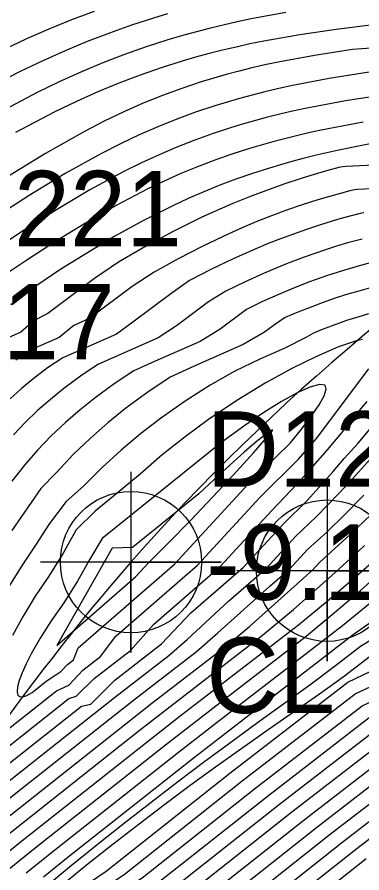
# Model space of a CAD drawing. Extents: x 2356077 to 2359823, y 225951 to 227822.
# Drawn here: x 2357583.44 to 2357594.88, y 226761.97 to 226790.34 of the extents above; entities that cross this region are included whole.
import ezdxf

# ---------------------------------------------------------------- set-up
doc = ezdxf.new("R2010")
doc.units = 0
for name, color, linetype in [('DTM Contours Major', 7, 'Continuous'), ('DTM Contours Minor', 7, 'Continuous'), ('Exist DTM Breakline', 7, 'Continuous'), ('Exist DTM Breakline Underwater', 7, 'Continuous'), ('Exist DTM Drainline', 7, 'Continuous'), ('Exist DTM Drainline Cogo Comment', 7, 'Continuous'), ('Exist DTM Drainline Cogo Elevation', 7, 'Continuous'), ('Exist DTM Drainline Cogo Number', 7, 'Continuous'), ('Exist DTM Drainline Cogo Point CELL', 7, 'Continuous'), ('Exist DTM Regular Point Underwater CELL', 7, 'Continuous'), ('Exist DTM Regular Point Underwater Cogo Elevation', 7, 'Continuous'), ('Exist DTM Regular Point Underwater Cogo Number', 7, 'Continuous')]:
    doc.layers.add(name, color=color, linetype=linetype)

msp = doc.modelspace()

# ---------------------------------------------------------------- linework, layer by layer
at = {"layer": 'DTM Contours Major'}
for points in [[(2357599.617, 226790.42), (2357599.133, 226790.292), (2357596.501, 226790.166), (2357595.256, 226790.082), (2357594.032, 226789.929), (2357592.819, 226789.751), (2357591.629, 226789.541), (2357591.168, 226789.448), (2357590.712, 226789.348), (2357590.259, 226789.242), (2357589.81, 226789.129), (2357589.363, 226789.008), (2357588.917, 226788.878), (2357588.219, 226788.659), (2357587.52, 226788.417), (2357586.82, 226788.151), (2357586.116, 226787.862), (2357585.408, 226787.546), (2357584.693, 226787.204), (2357583.381, 226786.516)], [(2357595.591, 226786.224), (2357594.119, 226785.933), (2357593.718, 226785.843), (2357593.324, 226785.749), (2357592.937, 226785.651), (2357592.557, 226785.55), (2357592.184, 226785.445), (2357591.817, 226785.336), (2357591.253, 226785.155), (2357590.702, 226784.965), (2357590.164, 226784.763), (2357589.635, 226784.55), (2357589.115, 226784.325), (2357588.603, 226784.087), (2357587.632, 226783.597), (2357586.687, 226783.073), (2357585.772, 226782.529), (2357584.894, 226781.978), (2357584.057, 226781.418), (2357583.227, 226780.797)], [(2357594.614, 226762.7), (2357596.775, 226764.366), (2357598.787, 226765.463), (2357602.161, 226767.466), (2357603.922, 226768.537), (2357605.644, 226769.628), (2357607.26, 226770.72), (2357610.053, 226772.468), (2357611.539, 226774.066), (2357611.743, 226774.462), (2357612.131, 226775.315), (2357612.39, 226775.735), (2357612.928, 226776.546), (2357613.511, 226777.429), (2357613.817, 226777.873), (2357614.141, 226778.317), (2357614.487, 226778.76), (2357614.861, 226779.201), (2357615.253, 226779.795), (2357617.326, 226783.071), (2357618.969, 226783.355)], [(2357595.201, 226782.202), (2357594.836, 226782.107), (2357594.268, 226781.943), (2357593.705, 226781.76), (2357593.148, 226781.56), (2357592.617, 226781.353), (2357592.09, 226781.133), (2357591.565, 226780.9), (2357591.055, 226780.643), (2357590.182, 226779.99), (2357589.516, 226779.587), (2357588.022, 226778.93), (2357587.312, 226778.613), (2357586.665, 226778.179), (2357586.035, 226777.719), (2357585.532, 226777.319), (2357585.045, 226776.898), (2357584.574, 226776.452), (2357584.119, 226775.981), (2357583.681, 226775.482), (2357583.262, 226774.952)], [(2357584.753, 226769.501), (2357587.371, 226771.782), (2357587.793, 226772.232), (2357588.492, 226772.929), (2357589.211, 226773.665), (2357589.929, 226774.418), (2357590.626, 226775.167), (2357591.282, 226775.89), (2357591.876, 226776.566), (2357591.906, 226776.609), (2357591.92, 226776.638), (2357591.917, 226776.651), (2357591.893, 226776.646), (2357591.847, 226776.62), (2357591.778, 226776.573), (2357591.673, 226776.494), (2357591.376, 226776.253), (2357590.978, 226775.911), (2357590.747, 226775.706), (2357590.149, 226775.161), (2357589.474, 226774.536), (2357587.266, 226772.753), (2357586.591, 226772.737), (2357584.753, 226769.501)], [(2357591.717, 226772.072), (2357592.685, 226773.121), (2357593.381, 226773.779), (2357594.111, 226774.536), (2357594.469, 226774.921), (2357595.57, 226776.14)], [(2357580.545, 226762.938), (2357585.093, 226766.535), (2357586.675, 226767.784), (2357588.473, 226769.169), (2357589.086, 226769.699), (2357590.453, 226770.97), (2357591.717, 226772.072)], [(2357583.172, 226762.096), (2357584.039, 226762.793), (2357588.364, 226766.211), (2357590.284, 226767.696), (2357593.031, 226769.812), (2357593.902, 226770.527), (2357594.834, 226771.33), (2357595.294, 226771.735)], [(2357590.502, 226765.27), (2357594.421, 226768.29), (2357595.418, 226768.76)], [(2357592.558, 226763.985), (2357595.598, 226766.328)], [(2357578.507, 226745.228), (2357577.315, 226748.308), (2357577.219, 226749.255), (2357576.423, 226751.53), (2357577.578, 226754.482), (2357578.996, 226755.735), (2357580.483, 226756.941), (2357581.609, 226758.174), (2357582.832, 226759.366), (2357584.225, 226760.549), (2357586.394, 226762.024), (2357590.502, 226765.27)], [(2357583.612, 226737.728), (2357580.419, 226745.98), (2357579.712, 226748.171), (2357582.553, 226755.419), (2357583.531, 226756.442), (2357584.387, 226757.494), (2357585.397, 226758.527), (2357587.757, 226760.442), (2357589.371, 226761.466), (2357592.558, 226763.985)], [(2357583.002, 226744.809), (2357584.526, 226748.697), (2357585.147, 226750.512), (2357585.717, 226752.301), (2357586.41, 226753.988), (2357587.209, 226755.541), (2357587.99, 226757.087), (2357588.517, 226757.515), (2357589.197, 226758.352), (2357589.922, 226759.151), (2357590.815, 226759.951), (2357592.348, 226760.909), (2357594.614, 226762.7)]]:
    msp.add_lwpolyline(points, dxfattribs=at)
at = {"layer": 'DTM Contours Minor'}
for points in [[(2357592.147, 226764.242), (2357595.363, 226766.72), (2357596.665, 226767.342), (2357597.963, 226768.098), (2357599.193, 226768.848), (2357600.385, 226769.615), (2357601.553, 226770.401), (2357602.678, 226771.207), (2357603.914, 226772.077), (2357604.569, 226772.636), (2357605.067, 226773.171), (2357605.626, 226773.744), (2357606.197, 226774.343), (2357606.745, 226774.96), (2357607.294, 226775.588), (2357608.325, 226777.014), (2357608.837, 226777.762), (2357609.347, 226778.538), (2357609.778, 226779.3), (2357612.074, 226784.293), (2357612.701, 226785.293), (2357617.262, 226792.499)], [(2357591.736, 226764.499), (2357595.127, 226767.112), (2357596.336, 226767.687), (2357597.554, 226768.396), (2357598.712, 226769.104), (2357599.818, 226769.829), (2357600.903, 226770.575), (2357601.951, 226771.343), (2357603.136, 226772.16), (2357603.72, 226772.733), (2357604.278, 226773.321), (2357604.899, 226773.939), (2357605.494, 226774.578), (2357606.066, 226775.238), (2357606.618, 226775.921), (2357607.175, 226776.668), (2357607.718, 226777.441), (2357608.251, 226778.242), (2357608.78, 226779.07), (2357609.21, 226779.87), (2357611.66, 226785.197), (2357612.282, 226786.22), (2357615.166, 226790.776)], [(2357588.43, 226790.443), (2357587.964, 226790.304), (2357587.233, 226790.068), (2357586.501, 226789.81), (2357585.767, 226789.529), (2357585.03, 226789.225), (2357584.288, 226788.895), (2357583.542, 226788.54), (2357582.35, 226787.927)], [(2357592.357, 226790.49), (2357591.213, 226790.28), (2357590.741, 226790.182), (2357590.275, 226790.077), (2357589.812, 226789.964), (2357589.352, 226789.845), (2357588.895, 226789.717), (2357588.438, 226789.581), (2357587.722, 226789.35), (2357587.005, 226789.096), (2357586.286, 226788.819), (2357585.571, 226788.523), (2357584.836, 226788.189), (2357584.103, 226787.835), (2357582.849, 226787.177)], [(2357585.995, 226790.529), (2357585.247, 226790.247), (2357584.496, 226789.942), (2357583.751, 226789.623), (2357582.984, 226789.26)], [(2357591.324, 226764.756), (2357594.892, 226767.505), (2357596.02, 226768.038), (2357597.149, 226768.696), (2357598.225, 226769.359), (2357599.249, 226770.043), (2357600.252, 226770.748), (2357601.225, 226771.477), (2357602.31, 226772.228), (2357602.883, 226772.844), (2357603.528, 226773.478), (2357604.172, 226774.133), (2357604.792, 226774.813), (2357605.389, 226775.518), (2357605.965, 226776.25), (2357606.549, 226777.049), (2357607.117, 226777.877), (2357607.672, 226778.733), (2357608.22, 226779.613), (2357608.646, 226780.445), (2357611.239, 226786.085), (2357611.842, 226787.113), (2357613.957, 226790.454)], [(2357595.819, 226789.354), (2357594.567, 226789.267), (2357593.315, 226789.071), (2357592.102, 226788.845), (2357591.663, 226788.752), (2357591.231, 226788.653), (2357590.805, 226788.548), (2357590.384, 226788.436), (2357589.967, 226788.317), (2357589.553, 226788.191), (2357588.908, 226787.977), (2357588.265, 226787.74), (2357587.623, 226787.481), (2357586.978, 226787.197), (2357586.328, 226786.887), (2357585.671, 226786.549), (2357584.381, 226785.819), (2357583.066, 226785.005)], [(2357595.123, 226788.511), (2357593.802, 226788.302), (2357592.521, 226788.057), (2357592.087, 226787.962), (2357591.659, 226787.862), (2357591.237, 226787.755), (2357590.82, 226787.643), (2357590.408, 226787.524), (2357590, 226787.398), (2357589.365, 226787.185), (2357588.737, 226786.954), (2357588.112, 226786.702), (2357587.491, 226786.431), (2357586.867, 226786.137), (2357586.243, 226785.821), (2357585.037, 226785.154), (2357583.838, 226784.429), (2357582.666, 226783.675)], [(2357595.725, 226787.779), (2357594.343, 226787.564), (2357593.005, 226787.31), (2357592.581, 226787.218), (2357592.164, 226787.121), (2357591.753, 226787.019), (2357591.349, 226786.911), (2357590.95, 226786.797), (2357590.555, 226786.678), (2357589.944, 226786.477), (2357589.342, 226786.26), (2357588.746, 226786.025), (2357588.156, 226785.774), (2357587.568, 226785.503), (2357586.982, 226785.215), (2357585.858, 226784.608), (2357584.748, 226783.954), (2357583.669, 226783.275), (2357582.639, 226782.596)], [(2357594.928, 226786.853), (2357593.528, 226786.589), (2357593.116, 226786.5), (2357592.712, 226786.406), (2357592.314, 226786.308), (2357591.923, 226786.206), (2357591.537, 226786.098), (2357591.157, 226785.986), (2357590.572, 226785.798), (2357589.997, 226785.596), (2357589.431, 226785.38), (2357588.874, 226785.15), (2357588.322, 226784.904), (2357587.774, 226784.643), (2357586.73, 226784.097), (2357585.706, 226783.51), (2357584.712, 226782.9), (2357583.76, 226782.285), (2357582.86, 226781.684)], [(2357602.751, 226785.786), (2357594.348, 226785.385), (2357594.238, 226785.376), (2357594.118, 226785.358), (2357593.704, 226785.242), (2357593.299, 226785.122), (2357592.902, 226785), (2357592.298, 226784.801), (2357591.714, 226784.595), (2357591.149, 226784.381), (2357590.602, 226784.159), (2357590.07, 226783.93), (2357589.552, 226783.693), (2357588.592, 226783.217), (2357587.678, 226782.722), (2357586.808, 226782.215), (2357586.011, 226781.678), (2357584.454, 226780.513), (2357584.001, 226780.278), (2357583.559, 226779.892), (2357582.728, 226779.527)], [(2357601.827, 226784.962), (2357594.738, 226784.624), (2357594.634, 226784.616), (2357594.48, 226784.585), (2357593.771, 226784.385), (2357593.426, 226784.28), (2357592.897, 226784.11), (2357592.385, 226783.933), (2357591.886, 226783.749), (2357591.401, 226783.558), (2357590.929, 226783.361), (2357590.467, 226783.157), (2357589.607, 226782.747), (2357588.784, 226782.32), (2357587.993, 226781.881), (2357587.262, 226781.411), (2357585.854, 226780.359), (2357585.32, 226780.117), (2357584.836, 226779.722), (2357583.845, 226779.281), (2357583.393, 226778.969)], [(2357594.952, 226783.853), (2357594.824, 226783.831), (2357594.225, 226783.668), (2357593.932, 226783.583), (2357593.481, 226783.444), (2357593.04, 226783.299), (2357592.609, 226783.148), (2357592.186, 226782.991), (2357591.773, 226782.829), (2357591.367, 226782.661), (2357590.607, 226782.325), (2357589.873, 226781.972), (2357589.161, 226781.606), (2357588.538, 226781.164), (2357587.28, 226780.223), (2357586.733, 226779.825), (2357584.962, 226779.046), (2357584.45, 226778.713), (2357583.962, 226778.336), (2357583.577, 226778.015), (2357583.205, 226777.682)], [(2357594.891, 226782.982), (2357594.411, 226782.85), (2357594.042, 226782.741), (2357593.677, 226782.626), (2357593.319, 226782.505), (2357592.965, 226782.38), (2357592.617, 226782.25), (2357592.273, 226782.115), (2357591.623, 226781.843), (2357590.987, 226781.556), (2357590.363, 226781.256), (2357589.795, 226780.902), (2357588.725, 226780.102), (2357588.118, 226779.703), (2357586.12, 226778.824), (2357585.543, 226778.44), (2357584.988, 226778.024), (2357584.547, 226777.666), (2357584.121, 226777.292), (2357583.711, 226776.899), (2357583.315, 226776.486)], [(2357595.175, 226781.359), (2357594.778, 226781.255), (2357594.375, 226781.138), (2357593.966, 226781.006), (2357593.568, 226780.866), (2357593.164, 226780.714), (2357592.754, 226780.551), (2357592.337, 226780.376), (2357591.985, 226780.137), (2357591.656, 226779.891), (2357590.941, 226779.482), (2357589.311, 226778.765), (2357588.524, 226778.4), (2357587.779, 226777.907), (2357587.044, 226777.369), (2357586.451, 226776.892), (2357585.871, 226776.381), (2357585.305, 226775.834), (2357584.755, 226775.248), (2357584.227, 226774.705), (2357583.266, 226773.317)], [(2357595.103, 226780.496), (2357594.744, 226780.396), (2357594.37, 226780.276), (2357594.112, 226780.186), (2357593.567, 226779.98), (2357593.281, 226779.864), (2357593.04, 226779.724), (2357592.323, 226779.358), (2357591.495, 226778.994), (2357590.666, 226778.605), (2357589.845, 226778.131), (2357589.02, 226777.608), (2357588.2, 226777.035), (2357587.539, 226776.527), (2357586.892, 226775.986), (2357586.264, 226775.409), (2357585.657, 226774.798), (2357585.063, 226774.279), (2357584.513, 226773.553), (2357584.048, 226772.833), (2357583.604, 226772.172), (2357583.188, 226771.493)], [(2357594.899, 226779.654), (2357594.705, 226779.607), (2357594.107, 226779.407), (2357593.377, 226779.091), (2357592.562, 226778.694), (2357591.671, 226778.201), (2357590.737, 226777.631), (2357589.788, 226776.993), (2357589.015, 226776.425), (2357588.257, 226775.822), (2357587.521, 226775.186), (2357586.764, 226774.55), (2357586.035, 226773.962), (2357585.398, 226773.335), (2357584.963, 226772.57), (2357584.49, 226771.804), (2357584.044, 226771.141), (2357583.642, 226770.482), (2357583.285, 226769.835)], [(2357589.424, 226772.172), (2357591.494, 226774.416), (2357592.779, 226775.683), (2357593.377, 226776.366), (2357595.119, 226778.678)], [(2357588.659, 226772.205), (2357591.098, 226774.848), (2357592.498, 226776.213), (2357592.888, 226776.687), (2357593.215, 226777.115), (2357593.469, 226777.484), (2357593.636, 226777.784), (2357593.703, 226778.004), (2357593.66, 226778.132), (2357593.474, 226778.159), (2357593.158, 226778.071), (2357592.732, 226777.881), (2357592.216, 226777.598), (2357591.63, 226777.235), (2357590.995, 226776.802), (2357590.234, 226776.25), (2357586.266, 226773.047), (2357585.856, 226772.366), (2357585.44, 226771.633), (2357584.994, 226770.924), (2357584.57, 226770.317), (2357584.205, 226769.748), (2357583.905, 226769.227), (2357583.736, 226768.896), (2357583.604, 226768.6), (2357583.509, 226768.343), (2357583.453, 226768.13), (2357583.439, 226767.967), (2357583.468, 226767.858), (2357583.532, 226767.81), (2357583.63, 226767.807), (2357583.761, 226767.846), (2357583.938, 226767.951), (2357584.405, 226768.32), (2357584.721, 226768.533), (2357584.891, 226768.643), (2357585.115, 226768.878), (2357585.311, 226769.028), (2357585.471, 226769.427), (2357588.659, 226772.205)], [(2357590.188, 226772.139), (2357591.891, 226773.984), (2357592.749, 226774.877), (2357593.25, 226775.44), (2357593.737, 226775.997), (2357594.206, 226776.546), (2357594.609, 226777.06), (2357595.062, 226777.593)], [(2357590.953, 226772.106), (2357592.288, 226773.552), (2357593.073, 226774.323), (2357593.935, 226775.271), (2357594.301, 226775.71), (2357594.757, 226776.213), (2357595.154, 226776.684)], [(2357592.482, 226772.039), (2357593.081, 226772.689), (2357593.725, 226773.266), (2357594.325, 226773.857), (2357594.944, 226774.484)], [(2357593.246, 226772.006), (2357593.478, 226772.257), (2357594.508, 226773.196), (2357595.184, 226773.833)], [(2357582.939, 226763.088), (2357587.493, 226766.686), (2357588.521, 226767.485), (2357591.581, 226769.843), (2357592.612, 226770.693), (2357593.888, 226771.83), (2357594.755, 226772.623), (2357594.972, 226772.825)], [(2357581.7, 226765.018), (2357585.151, 226767.745), (2357585.403, 226767.823), (2357585.993, 226768.406), (2357587.203, 226769.338), (2357587.962, 226770.199), (2357590.188, 226772.139)], [(2357582.594, 226762.222), (2357583.481, 226762.934), (2357587.908, 226766.432), (2357588.9, 226767.203), (2357592.776, 226770.19), (2357593.731, 226770.97), (2357594.515, 226771.646), (2357595.3, 226772.337)], [(2357582.938, 226766.579), (2357584.744, 226768.005), (2357585.153, 226768.191), (2357585.618, 226768.691), (2357586.205, 226769.143), (2357586.716, 226769.813), (2357589.424, 226772.172)], [(2357580.907, 226763.81), (2357585.571, 226767.495), (2357585.881, 226767.561), (2357586.678, 226768.36), (2357588.234, 226769.559), (2357589.207, 226770.584), (2357590.953, 226772.106)], [(2357581.905, 226763.434), (2357586.512, 226767.075), (2357587.298, 226767.69), (2357589.381, 226769.298), (2357590.102, 226769.928), (2357591.829, 226771.47), (2357592.482, 226772.039)], [(2357582.422, 226763.261), (2357587.001, 226766.879), (2357587.916, 226767.593), (2357590.398, 226769.505), (2357591.151, 226770.137), (2357593.044, 226771.83), (2357593.246, 226772.006)], [(2357583.743, 226761.965), (2357584.586, 226762.644), (2357588.797, 226765.971), (2357590.675, 226767.423), (2357594.241, 226770.171), (2357594.787, 226770.61), (2357595.333, 226771.062)], [(2357584.315, 226761.835), (2357585.133, 226762.494), (2357589.227, 226765.729), (2357591.972, 226767.849), (2357594.592, 226769.868), (2357595.221, 226770.314)], [(2357584.252, 226761.393), (2357585.182, 226762.161), (2357586.099, 226762.904), (2357587.001, 226763.621), (2357587.89, 226764.314), (2357588.765, 226764.985), (2357589.627, 226765.633), (2357590.53, 226766.302), (2357591.418, 226766.95), (2357593.157, 226768.201), (2357594.003, 226768.84), (2357594.841, 226769.485), (2357595.564, 226769.929)], [(2357584.862, 226761.503), (2357585.748, 226762.227), (2357586.623, 226762.923), (2357587.488, 226763.594), (2357588.343, 226764.242), (2357589.188, 226764.869), (2357590.023, 226765.476), (2357590.902, 226766.104), (2357591.77, 226766.716), (2357593.48, 226767.902), (2357594.31, 226768.503), (2357595.122, 226769.124)], [(2357590.913, 226765.013), (2357594.656, 226767.897), (2357595.719, 226768.399)], [(2357592.969, 226763.728), (2357595.834, 226765.935)], [(2357593.38, 226763.471), (2357596.069, 226765.543)], [(2357593.791, 226763.214), (2357596.305, 226765.15)], [(2357579.215, 226744.354), (2357578.637, 226746.123), (2357578.022, 226748.354), (2357577.074, 226750.845), (2357578.596, 226754.728), (2357580.036, 226755.984), (2357581.127, 226757.244), (2357582.314, 226758.403), (2357585.113, 226760.675), (2357586.99, 226761.912), (2357590.913, 226765.013)], [(2357581.646, 226739.943), (2357578.646, 226747.696), (2357577.755, 226750.233), (2357579.618, 226754.985), (2357581.063, 226756.291), (2357581.926, 226757.494), (2357585.843, 226760.672), (2357587.585, 226761.801), (2357591.324, 226764.756)], [(2357594.203, 226762.957), (2357596.54, 226764.758)], [(2357582.862, 226737.757), (2357579.236, 226747.126), (2357578.406, 226749.543), (2357580.605, 226755.151), (2357581.877, 226756.328), (2357582.737, 226757.491), (2357583.925, 226758.522), (2357586.481, 226760.596), (2357588.18, 226761.689), (2357591.736, 226764.499)], [(2357583.253, 226737.702), (2357579.828, 226746.553), (2357579.058, 226748.855), (2357581.583, 226755.296), (2357582.707, 226756.368), (2357583.564, 226757.493), (2357584.673, 226758.534), (2357587.121, 226760.52), (2357588.776, 226761.578), (2357592.147, 226764.242)], [(2357581.01, 226745.408), (2357580.366, 226747.489), (2357583.515, 226755.521), (2357584.393, 226756.547), (2357585.217, 226757.496), (2357586.086, 226758.489), (2357588.388, 226760.36), (2357589.966, 226761.355), (2357592.969, 226763.728)], [(2357581.601, 226744.837), (2357581.022, 226746.812), (2357584.466, 226755.597), (2357585.276, 226756.669), (2357586.043, 226757.498), (2357586.871, 226758.459), (2357587.942, 226759.403), (2357589.014, 226760.273), (2357590.562, 226761.243), (2357593.38, 226763.471)], [(2357582.191, 226744.267), (2357581.68, 226746.138), (2357583.593, 226751.018), (2357584.157, 226752.528), (2357584.751, 226754.024), (2357585.403, 226755.637), (2357586.173, 226756.802), (2357586.866, 226757.498), (2357587.651, 226758.426), (2357588.578, 226759.324), (2357589.631, 226760.179), (2357591.157, 226761.132), (2357593.791, 226763.214)], [(2357582.339, 226745.47), (2357584.405, 226750.74), (2357584.935, 226752.415), (2357585.579, 226754.007), (2357586.321, 226755.627), (2357587.079, 226756.942), (2357587.685, 226757.495), (2357588.426, 226758.391), (2357589.2, 226759.222), (2357590.235, 226760.074), (2357591.752, 226761.02), (2357594.203, 226762.957)], [(2357583.669, 226744.159), (2357585.309, 226748.342), (2357585.881, 226750.294), (2357586.501, 226752.186), (2357587.24, 226753.969), (2357588.079, 226755.601), (2357588.903, 226757.233), (2357589.421, 226757.654), (2357589.96, 226758.307), (2357590.639, 226759.075), (2357591.362, 226759.8), (2357592.943, 226760.797), (2357595.025, 226762.443)]]:
    msp.add_lwpolyline(points, dxfattribs=at)
at = {"layer": 'Exist DTM Breakline'}
msp.add_spline([(2357560.647, 226784.157), (2357579.194, 226813.797), (2357610.316, 226806.105), (2357665.993, 226838.755), (2357684.212, 226874.582), (2357696.408, 226900.16)], degree=3, dxfattribs=at)
at = {"layer": 'Exist DTM Breakline Underwater'}
msp.add_spline([(2357556.564, 226758.637), (2357564.307, 226781.559), (2357585.412, 226809.405), (2357614.858, 226803.405), (2357668.761, 226835.297), (2357689.369, 226869.515)], degree=3, dxfattribs=at)
at = {"layer": 'Exist DTM Drainline'}
msp.add_spline([(2357699.586, 226858.192), (2357670.366, 226820.782), (2357623.327, 226796.892), (2357587.218, 226772.268), (2357568.803, 226744.252), (2357555.19, 226717.62), (2357555.017, 226695.126), (2357553.473, 226672.759), (2357563.697, 226642.736), (2357576.526, 226627.993), (2357663.798, 226499.169), (2357732.721, 226415.647), (2357803.211, 226342.215), (2357874.586, 226264.309)], degree=3, dxfattribs=at)
at = {"layer": 'Exist DTM Drainline Cogo Point CELL'}
msp.add_lwpolyline([(2357587.218, 226775.268), (2357587.218, 226769.268), (2357587.218, 226772.268), (2357590.218, 226772.268), (2357584.218, 226772.268)], dxfattribs=at)
msp.add_circle((2357587.218, 226772.268), 2.344, dxfattribs=at)
at = {"layer": 'Exist DTM Regular Point Underwater CELL'}
msp.add_lwpolyline([(2357593.728, 226774.985), (2357593.728, 226768.985), (2357593.728, 226771.985), (2357596.728, 226771.985), (2357590.728, 226771.985)], dxfattribs=at)
msp.add_circle((2357593.728, 226771.985), 2.344, dxfattribs=at)

# ---------------------------------------------------------------- texts
at = {"layer": 'Exist DTM Drainline Cogo Comment'}
msp.add_text('CL', height=2.5, dxfattribs=at).set_placement((2357589.718, 226767.268))
at = {"layer": 'Exist DTM Drainline Cogo Elevation'}
msp.add_text('-9.18', height=2.5, dxfattribs=at).set_placement((2357589.718, 226771.018))
at = {"layer": 'Exist DTM Drainline Cogo Number'}
msp.add_text('D1220', height=2.5, dxfattribs=at).set_placement((2357589.718, 226774.768))
at = {"layer": 'Exist DTM Regular Point Underwater Cogo Elevation'}
msp.add_text('-6.17', height=2.5, dxfattribs=at).set_placement((2357579.063, 226778.992))
at = {"layer": 'Exist DTM Regular Point Underwater Cogo Number'}
msp.add_text('D1221', height=2.5, dxfattribs=at).set_placement((2357579.063, 226782.742))

doc.saveas('drawing.dxf')
